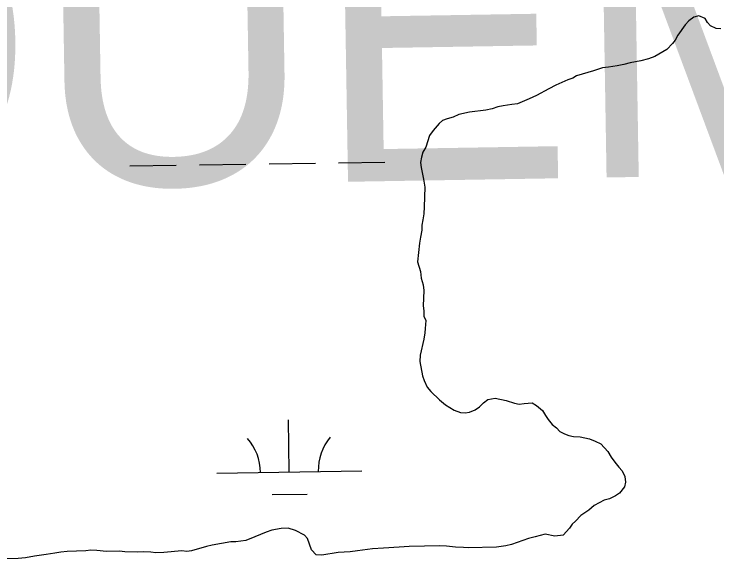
# Model space of a CAD drawing. Extents: x 3807117 to 3845308, y 337856 to 363736.
# Drawn here: x 3833316.1 to 3833801, y 360106.4 to 360482.1 of the extents above; entities that cross this region are included whole.
import ezdxf

# ---------------------------------------------------------------- set-up
doc = ezdxf.new("R2010")
doc.units = 0
for name, color, linetype in [('V-TOPO-GNAM-IDEN', 7, 'Continuous'), ('V-TOPO-SHOR', 7, 'Continuous'), ('V-WETL-SWMP', 7, 'Continuous')]:
    doc.layers.add(name, color=color, linetype=linetype)

msp = doc.modelspace()

# ---------------------------------------------------------------- linework, layer by layer
at = {"layer": 'V-TOPO-SHOR'}
for p, q in [((3833781.7, 360477.55), (3833779.04, 360474.76)), ((3833785.16, 360479.96), (3833781.7, 360477.55)), ((3833788.64, 360480.82), (3833785.16, 360479.96)), ((3833792.97, 360478.97), (3833788.64, 360480.82)), ((3833794.59, 360476.28), (3833792.97, 360478.97)), ((3833779.04, 360474.76), (3833774.13, 360467.63)), ((3833796.59, 360473.99), (3833794.59, 360476.28)), ((3833800.53, 360472.13), (3833796.59, 360473.99)), ((3833803.66, 360471.81), (3833800.53, 360472.13)), ((3833772.26, 360464.08), (3833770.37, 360461.7)), ((3833774.13, 360467.63), (3833772.26, 360464.08)), ((3833770.37, 360461.7), (3833766.56, 360457.72)), ((3833766.56, 360457.72), (3833758.1, 360452.85)), ((3833741.05, 360448.57), (3833736.79, 360447.3)), ((3833748.42, 360449.9), (3833741.05, 360448.57)), ((3833753.85, 360451.19), (3833748.42, 360449.9)), ((3833758.1, 360452.85), (3833753.85, 360451.19)), ((3833722.03, 360445.02), (3833715.84, 360442.93)), ((3833726.31, 360445.5), (3833722.03, 360445.02)), ((3833732.13, 360446.42), (3833726.31, 360445.5)), ((3833736.79, 360447.3), (3833732.13, 360446.42)), ((3833704.23, 360439.55), (3833701.54, 360437.93)), ((3833715.84, 360442.93), (3833704.23, 360439.55)), ((3833698.06, 360436.68), (3833689.96, 360432.99)), ((3833701.54, 360437.93), (3833698.06, 360436.68)), ((3833684.95, 360430.54), (3833676.47, 360426.06)), ((3833689.96, 360432.99), (3833684.95, 360430.54)), ((3833676.47, 360426.06), (3833671.46, 360423.61)), ((3833659.47, 360419.83), (3833653.64, 360418.92)), ((3833663.35, 360420.31), (3833659.47, 360419.83)), ((3833671.46, 360423.61), (3833663.35, 360420.31)), ((3833630.36, 360414.49), (3833622.99, 360412.77)), ((3833641.63, 360415.92), (3833630.36, 360414.49)), ((3833645.89, 360416.79), (3833641.63, 360415.92)), ((3833649.76, 360418.05), (3833645.89, 360416.79)), ((3833653.64, 360418.92), (3833649.76, 360418.05)), ((3833614.87, 360409.86), (3833611.78, 360408.62)), ((3833619.13, 360411.12), (3833614.87, 360409.86)), ((3833622.99, 360412.77), (3833619.13, 360411.12)), ((3833609.49, 360406.62), (3833605.31, 360401.84)), ((3833611.78, 360408.62), (3833609.49, 360406.62)), ((3833605.31, 360401.84), (3833602.66, 360398.28)), ((3833602.66, 360398.28), (3833600.11, 360390.42)), ((3833600.11, 360390.42), (3833598.24, 360386.87)), ((3833598.24, 360386.87), (3833597.16, 360383.34)), ((3833597.16, 360383.34), (3833596.46, 360379.82)), ((3833596.46, 360379.82), (3833596.92, 360376.32)), ((3833596.92, 360376.32), (3833597.81, 360371.67)), ((3833597.81, 360371.67), (3833598.67, 360368.18)), ((3833598.67, 360368.18), (3833599.57, 360362.74)), ((3833599.57, 360362.74), (3833599.1, 360349.09)), ((3833599.1, 360349.09), (3833598.82, 360344.41)), ((3833598.82, 360344.41), (3833598.13, 360340.1)), ((3833598.13, 360340.1), (3833597.43, 360336.58)), ((3833597.51, 360333.08), (3833596.45, 360328.37)), ((3833597.43, 360336.58), (3833597.51, 360333.08)), ((3833596.45, 360328.37), (3833595.77, 360324.07)), ((3833595.77, 360324.07), (3833594.5, 360311.18)), ((3833594.5, 360311.18), (3833596.6, 360304.6)), ((3833596.6, 360304.6), (3833597.09, 360299.94)), ((3833597.09, 360299.94), (3833598.37, 360295.29)), ((3833598.37, 360295.29), (3833598.85, 360291.4)), ((3833598.85, 360291.4), (3833598.31, 360280.87)), ((3833598.31, 360280.87), (3833598.77, 360277.37)), ((3833598.77, 360277.37), (3833598.85, 360273.87)), ((3833598.85, 360273.87), (3833600.09, 360270.78)), ((3833600.09, 360270.78), (3833599.83, 360265.31)), ((3833599.83, 360265.31), (3833599.51, 360262.19)), ((3833599.51, 360262.19), (3833598.83, 360257.89)), ((3833598.83, 360257.89), (3833596.35, 360246.92)), ((3833596.35, 360246.92), (3833596.05, 360242.62)), ((3833596.05, 360242.62), (3833597.84, 360232.53)), ((3833597.84, 360232.53), (3833599.08, 360229.44)), ((3833599.08, 360229.44), (3833601.13, 360224.81)), ((3833601.13, 360224.81), (3833603.54, 360221.75)), ((3833603.54, 360221.75), (3833609.52, 360216.04)), ((3833609.52, 360216.04), (3833613.88, 360212.63)), ((3833639.96, 360214), (3833643.02, 360216.41)), ((3833643.02, 360216.41), (3833648.07, 360217.3)), ((3833648.07, 360217.3), (3833655.52, 360215.52)), ((3833613.88, 360212.63), (3833616.65, 360210.74)), ((3833616.65, 360210.74), (3833619.81, 360208.87)), ((3833634.22, 360209.19), (3833637.3, 360211.21)), ((3833637.3, 360211.21), (3833639.96, 360214)), ((3833655.52, 360215.52), (3833661.4, 360213.7)), ((3833661.4, 360213.7), (3833664.54, 360213)), ((3833664.54, 360213), (3833668.03, 360213.47)), ((3833668.03, 360213.47), (3833673.48, 360213.98)), ((3833673.48, 360213.98), (3833676.64, 360212.1)), ((3833676.64, 360212.1), (3833680.61, 360208.68)), ((3833619.81, 360208.87), (3833624.13, 360207.41)), ((3833624.13, 360207.41), (3833627.26, 360207.09)), ((3833627.26, 360207.09), (3833630.36, 360207.55)), ((3833630.36, 360207.55), (3833634.22, 360209.19)), ((3833680.61, 360208.68), (3833682.64, 360205.22)), ((3833682.64, 360205.22), (3833684.65, 360202.54)), ((3833684.65, 360202.54), (3833687.46, 360199.1)), ((3833687.46, 360199.1), (3833690.24, 360196.82)), ((3833690.24, 360196.82), (3833692.63, 360194.15)), ((3833692.63, 360194.15), (3833695.79, 360192.66)), ((3833695.79, 360192.66), (3833698.93, 360191.56)), ((3833698.93, 360191.56), (3833702.06, 360190.85)), ((3833702.06, 360190.85), (3833706.75, 360190.57)), ((3833706.75, 360190.57), (3833713.01, 360189.15)), ((3833713.01, 360189.15), (3833716.94, 360187.68)), ((3833716.94, 360187.68), (3833720.88, 360185.82)), ((3833720.88, 360185.82), (3833725.68, 360180.47)), ((3833725.68, 360180.47), (3833728.11, 360176.63)), ((3833728.11, 360176.63), (3833730.52, 360173.18)), ((3833730.52, 360173.18), (3833733.33, 360169.73)), ((3833733.33, 360169.73), (3833735.73, 360167.06)), ((3833735.73, 360167.06), (3833737.37, 360163.2)), ((3833737.37, 360163.2), (3833737.85, 360159.31)), ((3833737.85, 360159.31), (3833737.14, 360156.18)), ((3833737.14, 360156.18), (3833733.73, 360151.82)), ((3833726.81, 360147.76), (3833723.32, 360146.9)), ((3833731.05, 360149.81), (3833726.81, 360147.76)), ((3833733.73, 360151.82), (3833731.05, 360149.81)), ((3833716.39, 360143.24), (3833712.57, 360140.03)), ((3833723.32, 360146.9), (3833716.39, 360143.24)), ((3833712.57, 360140.03), (3833707.19, 360136.41)), ((3833707.19, 360136.41), (3833703.38, 360132.42)), ((3833701.09, 360130.42), (3833699.21, 360127.65)), ((3833703.38, 360132.42), (3833701.09, 360130.42)), ((3833489.98, 360124.86), (3833482.26, 360121.57)), ((3833493.85, 360126.12), (3833489.98, 360124.86)), ((3833500.45, 360127.44), (3833493.85, 360126.12)), ((3833505.12, 360127.55), (3833500.45, 360127.44)), ((3833510.22, 360126.1), (3833505.12, 360127.55)), ((3833516.53, 360122.74), (3833510.22, 360126.1)), ((3833699.21, 360127.65), (3833695.03, 360122.88)), ((3833476.08, 360119.09), (3833469.09, 360118.16)), ((3833482.26, 360121.57), (3833476.08, 360119.09)), ((3833518.53, 360120.44), (3833516.53, 360122.74)), ((3833521.44, 360112.71), (3833518.53, 360120.44)), ((3833670.92, 360120.39), (3833659.32, 360116.23)), ((3833675.57, 360121.66), (3833670.92, 360120.39)), ((3833682.54, 360123.38), (3833675.57, 360121.66)), ((3833689.2, 360121.97), (3833682.54, 360123.38)), ((3833695.03, 360122.88), (3833689.2, 360121.97)), ((3833448.9, 360114.97), (3833438.44, 360112.01)), ((3833452.77, 360115.84), (3833448.9, 360114.97)), ((3833465.58, 360118.08), (3833452.77, 360115.84)), ((3833469.09, 360118.16), (3833465.58, 360118.08)), ((3833570.91, 360113.83), (3833563.52, 360113.28)), ((3833581.81, 360114.47), (3833570.91, 360113.83)), ((3833588.81, 360115.02), (3833581.81, 360114.47)), ((3833609.84, 360115.5), (3833588.81, 360115.02)), ((3833614.53, 360115.21), (3833609.84, 360115.5)), ((3833620.78, 360114.57), (3833614.53, 360115.21)), ((3833626.24, 360114.31), (3833620.78, 360114.57)), ((3833629.36, 360113.99), (3833626.24, 360114.31)), ((3833648.84, 360114.43), (3833629.36, 360113.99)), ((3833655.44, 360115.36), (3833648.84, 360114.43)), ((3833659.32, 360116.23), (3833655.44, 360115.36)), ((3833338.34, 360109.35), (3833330.18, 360108.39)), ((3833344.17, 360110.26), (3833338.34, 360109.35)), ((3833348.43, 360111.14), (3833344.17, 360110.26)), ((3833352.71, 360111.62), (3833348.43, 360111.14)), ((3833365.56, 360111.91), (3833352.71, 360111.62)), ((3833369.06, 360112.38), (3833365.56, 360111.91)), ((3833373.35, 360112.09), (3833369.06, 360112.38)), ((3833379.99, 360111.46), (3833373.35, 360112.09)), ((3833388.95, 360111.66), (3833379.99, 360111.46)), ((3833392.47, 360111.35), (3833388.95, 360111.66)), ((3833401.05, 360111.16), (3833392.47, 360111.35)), ((3833405.33, 360111.26), (3833401.05, 360111.16)), ((3833410.4, 360110.98), (3833405.33, 360111.26)), ((3833413.92, 360110.67), (3833410.4, 360110.98)), ((3833419.37, 360110.79), (3833413.92, 360110.67)), ((3833431.82, 360111.86), (3833419.37, 360110.79)), ((3833435.33, 360111.55), (3833431.82, 360111.86)), ((3833438.44, 360112.01), (3833435.33, 360111.55)), ((3833524.63, 360109.28), (3833521.44, 360112.71)), ((3833528.54, 360108.98), (3833524.63, 360109.28)), ((3833539.8, 360110.79), (3833528.54, 360108.98)), ((3833547.97, 360111.37), (3833539.8, 360110.79)), ((3833553.02, 360111.87), (3833547.97, 360111.37)), ((3833563.52, 360113.28), (3833553.02, 360111.87)), ((3833318.92, 360106.57), (3833310.35, 360106.38)), ((3833323.97, 360107.08), (3833318.92, 360106.57)), ((3833330.18, 360108.39), (3833323.97, 360107.08))]:
    msp.add_line(p, q, dxfattribs=at)
at = {"layer": 'V-WETL-SWMP'}
for p, q in [((3833781.7, 360477.55), (3833779.04, 360474.76)), ((3833785.16, 360479.96), (3833781.7, 360477.55)), ((3833788.64, 360480.82), (3833785.16, 360479.96)), ((3833792.97, 360478.97), (3833788.64, 360480.82)), ((3833794.59, 360476.28), (3833792.97, 360478.97)), ((3833779.04, 360474.76), (3833774.13, 360467.63)), ((3833796.59, 360473.99), (3833794.59, 360476.28)), ((3833800.53, 360472.13), (3833796.59, 360473.99)), ((3833803.66, 360471.81), (3833800.53, 360472.13)), ((3833772.26, 360464.08), (3833770.37, 360461.7)), ((3833774.13, 360467.63), (3833772.26, 360464.08)), ((3833770.37, 360461.7), (3833766.56, 360457.72)), ((3833766.56, 360457.72), (3833758.1, 360452.85)), ((3833741.05, 360448.57), (3833736.79, 360447.3)), ((3833748.42, 360449.9), (3833741.05, 360448.57)), ((3833753.85, 360451.19), (3833748.42, 360449.9)), ((3833758.1, 360452.85), (3833753.85, 360451.19)), ((3833722.03, 360445.02), (3833715.84, 360442.93)), ((3833726.31, 360445.5), (3833722.03, 360445.02)), ((3833732.13, 360446.42), (3833726.31, 360445.5)), ((3833736.79, 360447.3), (3833732.13, 360446.42)), ((3833704.23, 360439.55), (3833701.54, 360437.93)), ((3833715.84, 360442.93), (3833704.23, 360439.55)), ((3833698.06, 360436.68), (3833689.96, 360432.99)), ((3833701.54, 360437.93), (3833698.06, 360436.68)), ((3833684.95, 360430.54), (3833676.47, 360426.06)), ((3833689.96, 360432.99), (3833684.95, 360430.54)), ((3833676.47, 360426.06), (3833671.46, 360423.61)), ((3833659.47, 360419.83), (3833653.64, 360418.92)), ((3833663.35, 360420.31), (3833659.47, 360419.83)), ((3833671.46, 360423.61), (3833663.35, 360420.31)), ((3833630.36, 360414.49), (3833622.99, 360412.77)), ((3833641.63, 360415.92), (3833630.36, 360414.49)), ((3833645.89, 360416.79), (3833641.63, 360415.92)), ((3833649.76, 360418.05), (3833645.89, 360416.79)), ((3833653.64, 360418.92), (3833649.76, 360418.05)), ((3833614.87, 360409.86), (3833611.78, 360408.62)), ((3833619.13, 360411.12), (3833614.87, 360409.86)), ((3833622.99, 360412.77), (3833619.13, 360411.12)), ((3833609.49, 360406.62), (3833605.31, 360401.84)), ((3833611.78, 360408.62), (3833609.49, 360406.62)), ((3833605.31, 360401.84), (3833602.66, 360398.28)), ((3833602.66, 360398.28), (3833600.11, 360390.42)), ((3833600.11, 360390.42), (3833598.24, 360386.87)), ((3833598.24, 360386.87), (3833597.16, 360383.34)), ((3833597.16, 360383.34), (3833596.46, 360379.82)), ((3833396.02, 360377.34), (3833428.01, 360377.82)), ((3833444.01, 360378.06), (3833476.01, 360378.54)), ((3833492.01, 360378.78), (3833524, 360379.26)), ((3833540, 360379.5), (3833572, 360379.98)), ((3833596.46, 360379.82), (3833596.92, 360376.32)), ((3833596.92, 360376.32), (3833597.81, 360371.67)), ((3833597.81, 360371.67), (3833598.67, 360368.18)), ((3833598.67, 360368.18), (3833599.57, 360362.74)), ((3833599.57, 360362.74), (3833599.1, 360349.09)), ((3833599.1, 360349.09), (3833598.82, 360344.41)), ((3833598.82, 360344.41), (3833598.13, 360340.1)), ((3833598.13, 360340.1), (3833597.43, 360336.58)), ((3833597.51, 360333.08), (3833596.45, 360328.37)), ((3833597.43, 360336.58), (3833597.51, 360333.08)), ((3833596.45, 360328.37), (3833595.77, 360324.07)), ((3833595.77, 360324.07), (3833594.5, 360311.18)), ((3833594.5, 360311.18), (3833596.6, 360304.6)), ((3833596.6, 360304.6), (3833597.09, 360299.94)), ((3833597.09, 360299.94), (3833598.37, 360295.29)), ((3833598.37, 360295.29), (3833598.85, 360291.4)), ((3833598.85, 360291.4), (3833598.31, 360280.87)), ((3833598.31, 360280.87), (3833598.77, 360277.37)), ((3833598.77, 360277.37), (3833598.85, 360273.87)), ((3833598.85, 360273.87), (3833600.09, 360270.78)), ((3833600.09, 360270.78), (3833599.83, 360265.31)), ((3833599.83, 360265.31), (3833599.51, 360262.19)), ((3833599.51, 360262.19), (3833598.83, 360257.89)), ((3833598.83, 360257.89), (3833596.35, 360246.92)), ((3833596.35, 360246.92), (3833596.05, 360242.62)), ((3833596.05, 360242.62), (3833597.84, 360232.53)), ((3833597.84, 360232.53), (3833599.08, 360229.44)), ((3833599.08, 360229.44), (3833601.13, 360224.81)), ((3833601.13, 360224.81), (3833603.54, 360221.75)), ((3833603.54, 360221.75), (3833609.52, 360216.04)), ((3833609.52, 360216.04), (3833613.88, 360212.63)), ((3833639.96, 360214), (3833643.02, 360216.41)), ((3833643.02, 360216.41), (3833648.07, 360217.3)), ((3833648.07, 360217.3), (3833655.52, 360215.52)), ((3833613.88, 360212.63), (3833616.65, 360210.74)), ((3833616.65, 360210.74), (3833619.81, 360208.87)), ((3833634.22, 360209.19), (3833637.3, 360211.21)), ((3833637.3, 360211.21), (3833639.96, 360214)), ((3833655.52, 360215.52), (3833661.4, 360213.7)), ((3833661.4, 360213.7), (3833664.54, 360213)), ((3833664.54, 360213), (3833668.03, 360213.47)), ((3833668.03, 360213.47), (3833673.48, 360213.98)), ((3833673.48, 360213.98), (3833676.64, 360212.1)), ((3833676.64, 360212.1), (3833680.61, 360208.68)), ((3833619.81, 360208.87), (3833624.13, 360207.41)), ((3833624.13, 360207.41), (3833627.26, 360207.09)), ((3833627.26, 360207.09), (3833630.36, 360207.55)), ((3833630.36, 360207.55), (3833634.22, 360209.19)), ((3833680.61, 360208.68), (3833682.64, 360205.22)), ((3833506.03, 360166.36), (3833505.49, 360202.36)), ((3833682.64, 360205.22), (3833684.65, 360202.54)), ((3833684.65, 360202.54), (3833687.46, 360199.1)), ((3833687.46, 360199.1), (3833690.24, 360196.82)), ((3833690.24, 360196.82), (3833692.63, 360194.15)), ((3833692.63, 360194.15), (3833695.79, 360192.66)), ((3833695.79, 360192.66), (3833698.93, 360191.56)), ((3833698.93, 360191.56), (3833702.06, 360190.85)), ((3833702.06, 360190.85), (3833706.75, 360190.57)), ((3833706.75, 360190.57), (3833713.01, 360189.15)), ((3833713.01, 360189.15), (3833716.94, 360187.68)), ((3833716.94, 360187.68), (3833720.88, 360185.82)), ((3833720.88, 360185.82), (3833725.68, 360180.47)), ((3833725.68, 360180.47), (3833728.11, 360176.63)), ((3833728.11, 360176.63), (3833730.52, 360173.18)), ((3833730.52, 360173.18), (3833733.33, 360169.73)), ((3833456.04, 360165.61), (3833556.03, 360167.11)), ((3833733.33, 360169.73), (3833735.73, 360167.06)), ((3833735.73, 360167.06), (3833737.37, 360163.2)), ((3833737.37, 360163.2), (3833737.85, 360159.31)), ((3833737.85, 360159.31), (3833737.14, 360156.18)), ((3833737.14, 360156.18), (3833733.73, 360151.82)), ((3833494.27, 360150.75), (3833518.26, 360151.11)), ((3833726.81, 360147.76), (3833723.32, 360146.9)), ((3833731.05, 360149.81), (3833726.81, 360147.76)), ((3833733.73, 360151.82), (3833731.05, 360149.81)), ((3833716.39, 360143.24), (3833712.57, 360140.03)), ((3833723.32, 360146.9), (3833716.39, 360143.24)), ((3833712.57, 360140.03), (3833707.19, 360136.41)), ((3833707.19, 360136.41), (3833703.38, 360132.42)), ((3833701.09, 360130.42), (3833699.21, 360127.65)), ((3833703.38, 360132.42), (3833701.09, 360130.42)), ((3833489.98, 360124.86), (3833482.26, 360121.57)), ((3833493.85, 360126.12), (3833489.98, 360124.86)), ((3833500.45, 360127.44), (3833493.85, 360126.12)), ((3833505.12, 360127.55), (3833500.45, 360127.44)), ((3833510.22, 360126.1), (3833505.12, 360127.55)), ((3833516.53, 360122.74), (3833510.22, 360126.1)), ((3833699.21, 360127.65), (3833695.03, 360122.88)), ((3833476.08, 360119.09), (3833469.09, 360118.16)), ((3833482.26, 360121.57), (3833476.08, 360119.09)), ((3833518.53, 360120.44), (3833516.53, 360122.74)), ((3833521.44, 360112.71), (3833518.53, 360120.44)), ((3833670.92, 360120.39), (3833659.32, 360116.23)), ((3833675.57, 360121.66), (3833670.92, 360120.39)), ((3833682.54, 360123.38), (3833675.57, 360121.66)), ((3833689.2, 360121.97), (3833682.54, 360123.38)), ((3833695.03, 360122.88), (3833689.2, 360121.97)), ((3833448.9, 360114.97), (3833438.44, 360112.01)), ((3833452.77, 360115.84), (3833448.9, 360114.97)), ((3833465.58, 360118.08), (3833452.77, 360115.84)), ((3833469.09, 360118.16), (3833465.58, 360118.08)), ((3833570.91, 360113.83), (3833563.52, 360113.28)), ((3833581.81, 360114.47), (3833570.91, 360113.83)), ((3833588.81, 360115.02), (3833581.81, 360114.47)), ((3833609.84, 360115.5), (3833588.81, 360115.02)), ((3833614.53, 360115.21), (3833609.84, 360115.5)), ((3833620.78, 360114.57), (3833614.53, 360115.21)), ((3833626.24, 360114.31), (3833620.78, 360114.57)), ((3833629.36, 360113.99), (3833626.24, 360114.31)), ((3833648.84, 360114.43), (3833629.36, 360113.99)), ((3833655.44, 360115.36), (3833648.84, 360114.43)), ((3833659.32, 360116.23), (3833655.44, 360115.36)), ((3833338.34, 360109.35), (3833330.18, 360108.39)), ((3833344.17, 360110.26), (3833338.34, 360109.35)), ((3833348.43, 360111.14), (3833344.17, 360110.26)), ((3833352.71, 360111.62), (3833348.43, 360111.14)), ((3833365.56, 360111.91), (3833352.71, 360111.62)), ((3833369.06, 360112.38), (3833365.56, 360111.91)), ((3833373.35, 360112.09), (3833369.06, 360112.38)), ((3833379.99, 360111.46), (3833373.35, 360112.09)), ((3833388.95, 360111.66), (3833379.99, 360111.46)), ((3833392.47, 360111.35), (3833388.95, 360111.66)), ((3833401.05, 360111.16), (3833392.47, 360111.35)), ((3833405.33, 360111.26), (3833401.05, 360111.16)), ((3833410.4, 360110.98), (3833405.33, 360111.26)), ((3833413.92, 360110.67), (3833410.4, 360110.98)), ((3833419.37, 360110.79), (3833413.92, 360110.67)), ((3833431.82, 360111.86), (3833419.37, 360110.79)), ((3833435.33, 360111.55), (3833431.82, 360111.86)), ((3833438.44, 360112.01), (3833435.33, 360111.55)), ((3833524.63, 360109.28), (3833521.44, 360112.71)), ((3833528.54, 360108.98), (3833524.63, 360109.28)), ((3833539.8, 360110.79), (3833528.54, 360108.98)), ((3833547.97, 360111.37), (3833539.8, 360110.79)), ((3833553.02, 360111.87), (3833547.97, 360111.37)), ((3833563.52, 360113.28), (3833553.02, 360111.87)), ((3833318.92, 360106.57), (3833310.35, 360106.38)), ((3833323.97, 360107.08), (3833318.92, 360106.57)), ((3833330.18, 360108.39), (3833323.97, 360107.08))]:
    msp.add_line(p, q, dxfattribs=at)
for centre, start, end in [((3833450.79, 360166.01), 0.0865, 41.6302), ((3833561.26, 360167.67), 140.0865, 181.6302)]:
    msp.add_arc(centre, 35.25, start, end, dxfattribs=at)

# ---------------------------------------------------------------- texts
at = {"layer": 'V-TOPO-GNAM-IDEN'}
msp.add_text('PLAQUEMINES', height=199.9996, rotation=0.9519, dxfattribs=at).set_placement((3832618.04, 360351.03))

doc.saveas('drawing.dxf')
